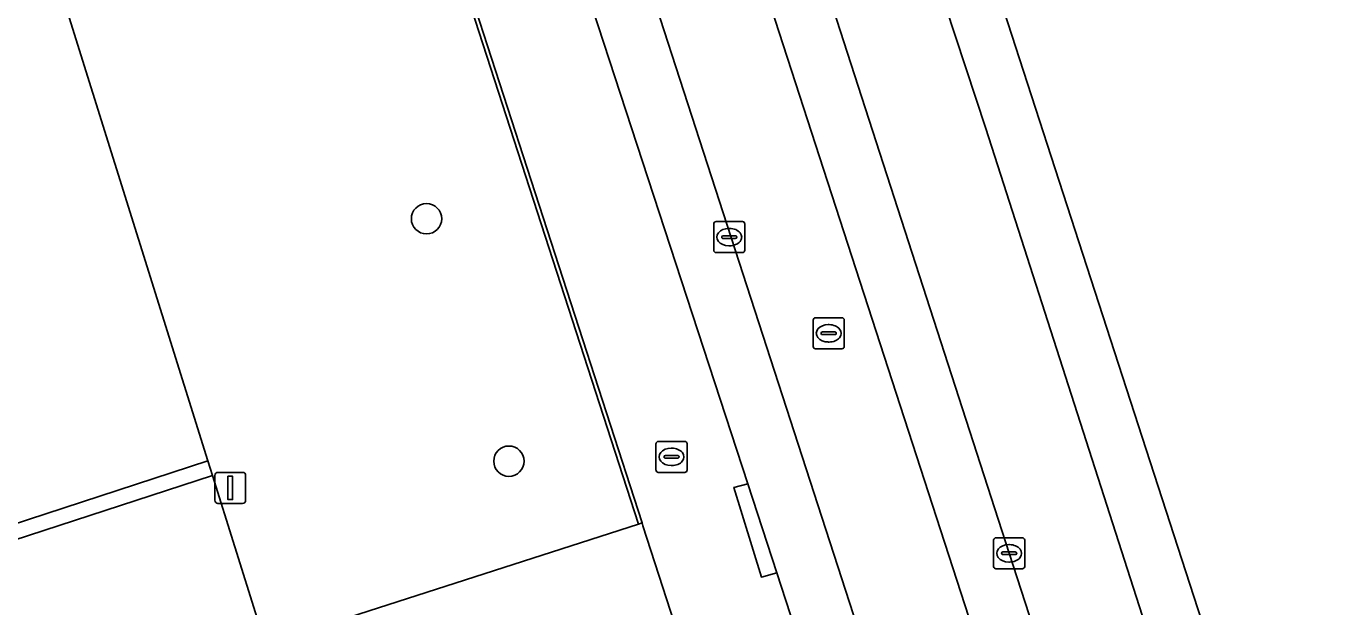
# Model space of a CAD drawing. Extents: x 158086 to 159499, y 382904 to 383981.
# Drawn here: x 159396.79 to 159439.23, y 383203.64 to 383222.34 of the extents above; entities that cross this region are included whole.
import ezdxf

# ---------------------------------------------------------------- set-up
doc = ezdxf.new("R2010")
doc.units = 0
for name, color, linetype in [('IMGEO_Berm_groen', 7, 'Continuous'), ('IMGEO_Boom', 7, 'Continuous'), ('IMGEO_Brandkraan', 7, 'Continuous'), ('IMGEO_Groenvoorziening', 7, 'Continuous'), ('IMGEO_Hek', 7, 'Continuous'), ('IMGEO_Kolk', 7, 'Continuous'), ('IMGEO_Lichtmast', 7, 'Continuous'), ('IMGEO_Parkeervlak_gesloten', 7, 'Continuous'), ('IMGEO_Parkeervlak_open', 7, 'Continuous'), ('IMGEO_Rijbaan_lokaal_gesloten', 7, 'Continuous'), ('IMGEO_Rijbaan_lokaal_open', 7, 'Continuous'), ('IMGEO_Rijbaan_regionaal_gesloten', 7, 'Continuous'), ('IMGEO_Rioolput', 7, 'Continuous'), ('IMGEO_Voetpad_open', 7, 'Continuous')]:
    doc.layers.add(name, color=color, linetype=linetype)

msp = doc.modelspace()

# ---------------------------------------------------------------- linework, layer by layer
at = {"layer": 'IMGEO_Berm_groen'}
msp.add_lwpolyline([(159380.165, 383348.264), (159381.358, 383344.59), (159382.92, 383339.765), (159403.975, 383274.712), (159405.593, 383269.878), (159418.081, 383231.361), (159428.351, 383199.686), (159429.946, 383194.868), (159460.895, 383099.637), (159461.905, 383099.958), (159461.574, 383101.453), (159460.551, 383105.382), (159459.934, 383107.768), (159459.21, 383110.234), (159457.015, 383117.143), (159451.336, 383134.79), (159445.308, 383153.393), (159440.525, 383168.19), (159435.444, 383183.894), (159428.476, 383205.358), (159419.898, 383231.888)], dxfattribs=at)
at = {"layer": 'IMGEO_Boom'}
for centre in [(159409.695, 383216.141), (159412.351, 383208.327)]:
    msp.add_circle(centre, 0.489, dxfattribs=at)
at = {"layer": 'IMGEO_Brandkraan'}
for p, q in [((159417.093, 383208.04), (159417.093, 383208.892)), ((159417.168, 383208.966), (159418.02, 383208.966)), ((159417.581, 383208.746), (159417.606, 383208.746)), ((159418.094, 383208.892), (159418.094, 383208.04)), ((159417.352, 383208.46), (159417.352, 383208.472)), ((159417.79, 383208.423), (159417.392, 383208.423)), ((159417.395, 383208.509), (159417.793, 383208.509)), ((159417.836, 383208.472), (159417.836, 383208.46)), ((159418.02, 383207.966), (159417.168, 383207.966)), ((159417.604, 383208.186), (159417.579, 383208.186))]:
    msp.add_line(p, q, dxfattribs=at)
for points in [[(159417.093, 383208.04), (159417.093, 383208.892)], [(159417.168, 383208.966), (159418.02, 383208.966)], [(159418.094, 383208.892), (159418.094, 383208.04)], [(159418.02, 383207.966), (159417.168, 383207.966)]]:
    msp.add_lwpolyline(points, dxfattribs=at)
for centre, radius, start, end in [((159417.17, 383208.89), 0.0765, 91.552, 178.448), ((159417.17, 383208.89), 0.0765, 91.552, 178.448), ((159418.018, 383208.89), 0.0765, 1.552, 88.448), ((159418.018, 383208.89), 0.0765, 1.552, 88.448), ((159417.392, 383208.469), 0.0403, 85.8775, 175.7526), ((159417.389, 383208.459), 0.0366, 178.938, 274.7102), ((159417.793, 383208.466), 0.043, 264.8664, 352.4533), ((159417.797, 383208.471), 0.0386, 1.7309, 96.639), ((159417.17, 383208.042), 0.0765, 181.552, 268.448), ((159417.17, 383208.042), 0.0765, 181.552, 268.448), ((159418.018, 383208.042), 0.0765, 271.552, 358.448), ((159418.018, 383208.042), 0.0765, 271.552, 358.448)]:
    msp.add_arc(centre, radius, start, end, dxfattribs=at)
for centre, major_axis, ratio, start_param, end_param in [((159417.58, 383208.466), (-0.387, 0.002), 0.722429, 4.712389, 7.853982), ((159417.605, 383208.466), (-0.39, 0.002), 0.717154, 1.570796, 4.712389)]:
    msp.add_ellipse(centre, major_axis=major_axis, ratio=ratio, start_param=start_param, end_param=end_param, dxfattribs=at)
at = {"layer": 'IMGEO_Groenvoorziening'}
msp.add_lwpolyline([(159396.96, 383200.002), (159416.524, 383206.296), (159416.642, 383206.335), (159409.746, 383227.624), (159409.634, 383227.586), (159398.404, 383223.989), (159398.231, 383224.52), (159397.942, 383224.426), (159398.172, 383222.63), (159402.645, 383208.342), (159402.795, 383207.863), (159404.234, 383203.265), (159370.57, 383192.401), (159369.14, 383196.897), (159368.999, 383197.341), (159364.344, 383195.825), (159363.213, 383198.985), (159361.779, 383198.61), (159358.99, 383197.588)], dxfattribs=at)
at = {"layer": 'IMGEO_Hek'}
msp.add_lwpolyline([(159433.331, 383145.321), (159435.369, 383148.102), (159424.133, 383182.742), (159404.412, 383176.348), (159396.96, 383200.002), (159416.524, 383206.296), (159409.634, 383227.586), (159398.404, 383223.989), (159398.231, 383224.52)], dxfattribs=at)
at = {"layer": 'IMGEO_Kolk'}
for p, q in [((159418.954, 383215.123), (159418.954, 383215.975)), ((159419.029, 383216.049), (159419.881, 383216.049)), ((159419.955, 383215.975), (159419.955, 383215.123)), ((159419.213, 383215.543), (159419.213, 383215.555)), ((159419.651, 383215.506), (159419.253, 383215.506)), ((159419.256, 383215.592), (159419.654, 383215.592)), ((159419.442, 383215.829), (159419.467, 383215.829)), ((159419.697, 383215.555), (159419.697, 383215.543)), ((159419.881, 383215.049), (159419.029, 383215.049)), ((159419.465, 383215.269), (159419.44, 383215.269)), ((159427.978, 383204.931), (159427.978, 383205.783)), ((159428.053, 383205.857), (159428.905, 383205.857)), ((159428.979, 383205.783), (159428.979, 383204.931)), ((159428.237, 383205.351), (159428.237, 383205.363)), ((159428.675, 383205.314), (159428.277, 383205.314)), ((159428.28, 383205.4), (159428.678, 383205.4)), ((159428.466, 383205.637), (159428.491, 383205.637)), ((159428.721, 383205.363), (159428.721, 383205.351)), ((159428.905, 383204.857), (159428.053, 383204.857)), ((159428.489, 383205.077), (159428.464, 383205.077))]:
    msp.add_line(p, q, dxfattribs=at)
for points in [[(159418.954, 383215.123), (159418.954, 383215.975)], [(159419.029, 383216.049), (159419.881, 383216.049)], [(159419.955, 383215.975), (159419.955, 383215.123)], [(159419.881, 383215.049), (159419.029, 383215.049)], [(159427.978, 383204.931), (159427.978, 383205.783)], [(159428.053, 383205.857), (159428.905, 383205.857)], [(159428.979, 383205.783), (159428.979, 383204.931)], [(159428.905, 383204.857), (159428.053, 383204.857)]]:
    msp.add_lwpolyline(points, dxfattribs=at)
for centre, radius, start, end in [((159419.031, 383215.973), 0.0765, 91.552, 178.448), ((159419.031, 383215.973), 0.0765, 91.552, 178.448), ((159419.879, 383215.973), 0.0765, 1.552, 88.448), ((159419.879, 383215.973), 0.0765, 1.552, 88.448), ((159419.253, 383215.552), 0.0403, 85.8775, 175.7526), ((159419.25, 383215.542), 0.0366, 178.938, 274.7102), ((159419.654, 383215.549), 0.043, 264.8664, 352.4533), ((159419.658, 383215.554), 0.0386, 1.7309, 96.639), ((159419.031, 383215.125), 0.0765, 181.552, 268.448), ((159419.031, 383215.125), 0.0765, 181.552, 268.448), ((159419.879, 383215.125), 0.0765, 271.552, 358.448), ((159419.879, 383215.125), 0.0765, 271.552, 358.448), ((159428.055, 383205.781), 0.0765, 91.552, 178.448), ((159428.055, 383205.781), 0.0765, 91.552, 178.448), ((159428.903, 383205.781), 0.0765, 1.552, 88.448), ((159428.903, 383205.781), 0.0765, 1.552, 88.448), ((159428.277, 383205.36), 0.0403, 85.8775, 175.7526), ((159428.274, 383205.35), 0.0366, 178.938, 274.7102), ((159428.678, 383205.357), 0.043, 264.8664, 352.4533), ((159428.682, 383205.362), 0.0386, 1.7309, 96.639), ((159428.055, 383204.933), 0.0765, 181.552, 268.448), ((159428.055, 383204.933), 0.0765, 181.552, 268.448), ((159428.903, 383204.933), 0.0765, 271.552, 358.448), ((159428.903, 383204.933), 0.0765, 271.552, 358.448)]:
    msp.add_arc(centre, radius, start, end, dxfattribs=at)
for centre, major_axis, ratio, start_param, end_param in [((159419.441, 383215.549), (-0.387, 0.002), 0.722429, 4.712389, 7.853982), ((159419.466, 383215.549), (-0.39, 0.002), 0.717154, 1.570796, 4.712389), ((159428.465, 383205.357), (-0.387, 0.002), 0.722429, 4.712389, 7.853982), ((159428.49, 383205.357), (-0.39, 0.002), 0.717154, 1.570796, 4.712389)]:
    msp.add_ellipse(centre, major_axis=major_axis, ratio=ratio, start_param=start_param, end_param=end_param, dxfattribs=at)
at = {"layer": 'IMGEO_Lichtmast'}
for p, q in [((159402.872, 383207.066), (159402.872, 383207.866)), ((159402.872, 383207.866), (159402.872, 383207.066)), ((159402.972, 383207.966), (159403.762, 383207.966)), ((159403.762, 383207.966), (159402.972, 383207.966)), ((159403.862, 383207.866), (159403.862, 383207.066)), ((159403.862, 383207.066), (159403.862, 383207.866)), ((159403.762, 383206.966), (159402.972, 383206.966)), ((159402.972, 383206.966), (159403.762, 383206.966))]:
    msp.add_line(p, q, dxfattribs=at)
msp.add_lwpolyline([(159403.292, 383207.841), (159403.442, 383207.841), (159403.442, 383207.091), (159403.292, 383207.091), (159403.292, 383207.841)], dxfattribs=at)
for centre, start, end in [((159402.972, 383207.866), 90, 180), ((159402.972, 383207.866), 90, 180), ((159403.762, 383207.866), 0, 90), ((159403.762, 383207.866), 360, 90), ((159402.972, 383207.066), 180, 270), ((159402.972, 383207.066), 180, 270), ((159403.762, 383207.066), 270, 0), ((159403.762, 383207.066), 270, 0)]:
    msp.add_arc(centre, 0.1, start, end, dxfattribs=at)
at = {"layer": 'IMGEO_Parkeervlak_gesloten'}
msp.add_lwpolyline([(159402.795, 383207.863), (159369.14, 383196.897), (159370.57, 383192.401), (159404.234, 383203.265)], close=True, dxfattribs=at)
at = {"layer": 'IMGEO_Parkeervlak_open'}
for points in [[(159424.991, 383198.672), (159410.098, 383244.572)], [(159409.153, 383240.945), (159420.05, 383207.602)], [(159420.05, 383207.602), (159420.991, 383204.728)], [(159420.991, 383204.728), (159426.834, 383186.764)]]:
    msp.add_lwpolyline(points, dxfattribs=at)
at = {"layer": 'IMGEO_Rijbaan_lokaal_gesloten'}
msp.add_lwpolyline([(159407.021, 383254.301), (159407.102, 383253.955), (159409.991, 383244.972), (159410.098, 383244.572), (159424.991, 383198.672), (159428.351, 383199.686), (159418.081, 383231.361), (159405.593, 383269.878), (159402.272, 383268.77)], close=True, dxfattribs=at)
msp.add_lwpolyline([(159358.99, 383197.588), (159361.779, 383198.61), (159363.213, 383198.985), (159364.344, 383195.825), (159368.999, 383197.341), (159402.645, 383208.342), (159398.172, 383222.63), (159397.942, 383224.426), (159398.231, 383224.52), (159396.64, 383229.408), (159395.855, 383229.159), (159395.936, 383228.904), (159362.654, 383218.081), (159367.16, 383204.108), (159366.667, 383203.942), (159362.168, 383202.429), (159358.282, 383201.09), (159356.488, 383200.607), (159355.052, 383200.439)], dxfattribs=at)
at = {"layer": 'IMGEO_Rijbaan_lokaal_open'}
msp.add_lwpolyline([(159402.795, 383207.863), (159402.645, 383208.342), (159368.999, 383197.341), (159369.14, 383196.897)], close=True, dxfattribs=at)
at = {"layer": 'IMGEO_Rijbaan_regionaal_gesloten'}
for points in [[(159452.968, 383146.401), (159440.169, 383186.271), (159419.119, 383251.193), (159378.284, 383377.139), (159376.832, 383376.023), (159379.338, 383368.234), (159387.737, 383342.028), (159398.934, 383307.419), (159408.982, 383276.561), (159416.981, 383251.605), (159423.176, 383232.84), (159427.729, 383219.048), (159433.529, 383200.993), (159434.964, 383196.53), (159439.928, 383181.088), (159441.197, 383177.182), (159447.226, 383158.633)], [(159392.929, 383314.999), (159404.699, 383278.784), (159410.429, 383261.147), (159414.039, 383250), (159416.152, 383243.476), (159419.898, 383231.888), (159428.476, 383205.358), (159435.444, 383183.894), (159440.525, 383168.19)], [(159447.226, 383158.633), (159441.197, 383177.182), (159439.928, 383181.088), (159434.964, 383196.53), (159433.529, 383200.993), (159427.729, 383219.048), (159423.176, 383232.84), (159416.981, 383251.605), (159408.982, 383276.561), (159398.934, 383307.419)]]:
    msp.add_lwpolyline(points, dxfattribs=at)
at = {"layer": 'IMGEO_Rioolput'}
for p, q in [((159422.161, 383212.022), (159422.161, 383212.874)), ((159422.236, 383212.948), (159423.088, 383212.948)), ((159423.162, 383212.874), (159423.162, 383212.022)), ((159422.42, 383212.442), (159422.42, 383212.454)), ((159422.463, 383212.491), (159422.861, 383212.491)), ((159422.649, 383212.728), (159422.674, 383212.728)), ((159422.904, 383212.454), (159422.904, 383212.442)), ((159422.858, 383212.405), (159422.46, 383212.405)), ((159422.672, 383212.168), (159422.647, 383212.168)), ((159423.088, 383211.948), (159422.236, 383211.948))]:
    msp.add_line(p, q, dxfattribs=at)
for points in [[(159422.161, 383212.022), (159422.161, 383212.874)], [(159422.236, 383212.948), (159423.088, 383212.948)], [(159423.162, 383212.874), (159423.162, 383212.022)], [(159423.088, 383211.948), (159422.236, 383211.948)]]:
    msp.add_lwpolyline(points, dxfattribs=at)
for centre, radius, start, end in [((159422.238, 383212.872), 0.0765, 91.552, 178.448), ((159422.238, 383212.872), 0.0765, 91.552, 178.448), ((159423.086, 383212.872), 0.0765, 1.552, 88.448), ((159423.086, 383212.872), 0.0765, 1.552, 88.448), ((159422.46, 383212.451), 0.0403, 85.8775, 175.7526), ((159422.457, 383212.441), 0.0366, 178.938, 274.7102), ((159422.861, 383212.448), 0.043, 264.8664, 352.4533), ((159422.865, 383212.453), 0.0386, 1.7309, 96.639), ((159422.238, 383212.024), 0.0765, 181.552, 268.448), ((159422.238, 383212.024), 0.0765, 181.552, 268.448), ((159423.086, 383212.024), 0.0765, 271.552, 358.448), ((159423.086, 383212.024), 0.0765, 271.552, 358.448)]:
    msp.add_arc(centre, radius, start, end, dxfattribs=at)
for centre, major_axis, ratio, start_param, end_param in [((159422.648, 383212.448), (-0.387, 0.002), 0.722429, 4.712389, 7.853982), ((159422.673, 383212.448), (-0.39, 0.002), 0.717154, 1.570796, 4.712389)]:
    msp.add_ellipse(centre, major_axis=major_axis, ratio=ratio, start_param=start_param, end_param=end_param, dxfattribs=at)
at = {"layer": 'IMGEO_Voetpad_open'}
for points in [[(159400.255, 383255.306), (159401.519, 383249.696), (159403.017, 383245.163), (159405.402, 383241.039), (159407.815, 383233.589), (159407.999, 383233.02), (159409.555, 383228.213), (159409.746, 383227.624), (159416.642, 383206.335), (159416.671, 383206.244), (159423.447, 383185.333), (159424.144, 383182.843), (159435.529, 383148.075), (159433.619, 383145.362), (159433.863, 383142.915), (159440.375, 383147.805), (159441.471, 383148.155), (159441.376, 383148.446)], [(159440.438, 383149.429), (159438.809, 383150.413), (159438.578, 383150.711), (159427.757, 383183.886), (159427.295, 383183.762), (159426.328, 383186.649), (159426.834, 383186.764), (159420.991, 383204.728), (159420.491, 383204.593), (159419.603, 383207.483), (159420.05, 383207.602), (159409.153, 383240.945), (159409.222, 383241.56), (159409.982, 383243.157)]]:
    msp.add_lwpolyline(points, dxfattribs=at)
for points in [[(159420.05, 383207.602), (159419.603, 383207.483), (159420.491, 383204.593), (159420.991, 383204.728)], [(159423.447, 383185.333), (159416.671, 383206.244), (159416.642, 383206.335), (159416.524, 383206.296), (159396.96, 383200.002), (159404.412, 383176.348), (159424.133, 383182.742), (159435.369, 383148.102), (159433.331, 383145.321), (159433.619, 383145.362), (159435.529, 383148.075), (159424.144, 383182.843)]]:
    msp.add_lwpolyline(points, close=True, dxfattribs=at)

doc.saveas('drawing.dxf')
